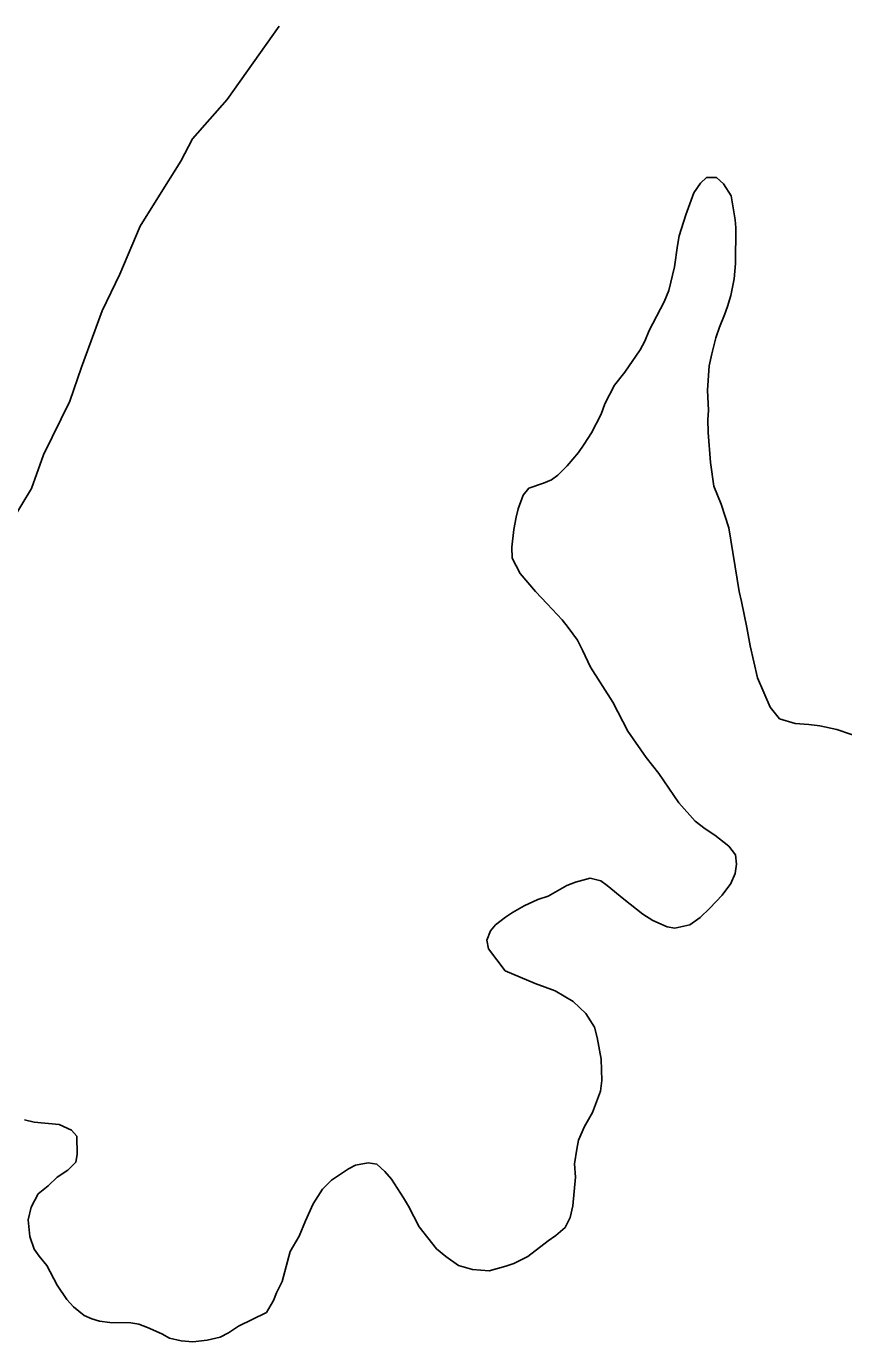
# Model space of a CAD drawing. Extents: x 3245246 to 3283090, y 806824 to 832173.
# Drawn here: x 3270682 to 3270994, y 827283 to 827785 of the extents above; entities that cross this region are included whole.
import ezdxf

# ---------------------------------------------------------------- set-up
doc = ezdxf.new("R2010")
doc.units = 0
doc.layers.add('V-SITE-VEGE', color=7, linetype='Continuous')
doc.layers.add('V-TOPO-SHOR', color=7, linetype='Continuous')

msp = doc.modelspace()

# ---------------------------------------------------------------- linework, layer by layer
at = {"layer": 'V-SITE-VEGE'}
for p, q in [((3270778.22, 827784.94), (3270758.3, 827757)), ((3270758.3, 827757), (3270745.08, 827742)), ((3270745.08, 827742), (3270740.61, 827733.38)), ((3270740.61, 827733.38), (3270731.74, 827719.4)), ((3270939.23, 827725.04), (3270941.46, 827727.2)), ((3270941.46, 827727.2), (3270945.37, 827727.14)), ((3270945.37, 827727.14), (3270948, 827724.76)), ((3270936.67, 827721.31), (3270939.23, 827725.04)), ((3270948, 827724.76), (3270950.91, 827720.18)), ((3270731.74, 827719.4), (3270725.08, 827708.65)), ((3270933.58, 827712.9), (3270936.67, 827721.31)), ((3270950.91, 827720.18), (3270952.51, 827711.07)), ((3270931.12, 827704.95), (3270933.58, 827712.9)), ((3270725.08, 827708.65), (3270717.23, 827690.31)), ((3270952.51, 827711.07), (3270952.77, 827707.93)), ((3270952.77, 827707.93), (3270952.58, 827694.31)), ((3270930.44, 827701.2), (3270931.12, 827704.95)), ((3270929.23, 827693.07), (3270930.44, 827701.2)), ((3270927.07, 827684.02), (3270929.23, 827693.07)), ((3270952.58, 827694.31), (3270952.04, 827688.53)), ((3270717.23, 827690.31), (3270710.53, 827676.3)), ((3270952.04, 827688.53), (3270950.85, 827682.12)), ((3270925.29, 827679.66), (3270927.07, 827684.02)), ((3270950.85, 827682.12), (3270949.54, 827677.91)), ((3270919.65, 827668.77), (3270925.29, 827679.66)), ((3270949.54, 827677.91), (3270948.4, 827674.79)), ((3270710.53, 827676.3), (3270702.63, 827654.72)), ((3270948.4, 827674.79), (3270946.45, 827669.97)), ((3270917.88, 827664.73), (3270919.65, 827668.77)), ((3270946.45, 827669.97), (3270945.14, 827665.91)), ((3270910.35, 827652.77), (3270916.1, 827661.31)), ((3270916.1, 827661.31), (3270917.88, 827664.73)), ((3270945.14, 827665.91), (3270943.49, 827659.83)), ((3270943.49, 827659.83), (3270942.49, 827655.3)), ((3270702.63, 827654.72), (3270698.11, 827641.76)), ((3270906.36, 827647.82), (3270910.35, 827652.77)), ((3270942.49, 827655.3), (3270941.89, 827645.91)), ((3270902.66, 827640.67), (3270906.36, 827647.82)), ((3270698.11, 827641.76), (3270688.06, 827621.29)), ((3270941.89, 827645.91), (3270942.25, 827638.23)), ((3270897.5, 827629.62), (3270901.2, 827636.77)), ((3270901.2, 827636.77), (3270902.66, 827640.67)), ((3270942.25, 827638.23), (3270942.04, 827634.79)), ((3270942.04, 827634.79), (3270942.13, 827629.78)), ((3270894.77, 827625.27), (3270897.5, 827629.62)), ((3270942.13, 827629.78), (3270943.07, 827618.33)), ((3270688.06, 827621.29), (3270683.54, 827608.33)), ((3270890.46, 827619.54), (3270892.54, 827622.17)), ((3270892.54, 827622.17), (3270894.77, 827625.27)), ((3270884.74, 827613.51), (3270888.24, 827617.06)), ((3270888.24, 827617.06), (3270890.46, 827619.54)), ((3270943.07, 827618.33), (3270944.35, 827609.23)), ((3270879.22, 827610.45), (3270882.21, 827611.66)), ((3270882.21, 827611.66), (3270884.74, 827613.51)), ((3270683.54, 827608.33), (3270672.44, 827590.04)), ((3270871.48, 827605.86), (3270873.55, 827608.49)), ((3270873.55, 827608.49), (3270879.22, 827610.45)), ((3270944.35, 827609.23), (3270947.08, 827602.46)), ((3270869.53, 827600.57), (3270871.48, 827605.86)), ((3270947.08, 827602.46), (3270950.08, 827593.33)), ((3270867.85, 827592.76), (3270868.7, 827597.44)), ((3270868.7, 827597.44), (3270869.53, 827600.57)), ((3270867.13, 827586.04), (3270867.85, 827592.76)), ((3270950.08, 827593.33), (3270953.97, 827569.01)), ((3270867.23, 827581.8), (3270867.13, 827586.04)), ((3270870.28, 827575.97), (3270867.23, 827581.8)), ((3270876.13, 827568.99), (3270870.28, 827575.97)), ((3270880.61, 827564.39), (3270876.13, 827568.99)), ((3270953.97, 827569.01), (3270954.85, 827565.23)), ((3270886.32, 827558.21), (3270880.61, 827564.39)), ((3270954.85, 827565.23), (3270956.91, 827555.34)), ((3270888.63, 827555.35), (3270886.32, 827558.21)), ((3270892.16, 827550.45), (3270888.63, 827555.35)), ((3270956.91, 827555.34), (3270958.22, 827548.27)), ((3270894.15, 827546.66), (3270892.16, 827550.45)), ((3270897.19, 827540.2), (3270894.15, 827546.66)), ((3270958.22, 827548.27), (3270961.03, 827536.02)), ((3270905.77, 827526.77), (3270897.19, 827540.2)), ((3270961.03, 827536.02), (3270965.88, 827524.83)), ((3270911.41, 827515.73), (3270905.77, 827526.77)), ((3270965.88, 827524.83), (3270969.42, 827520.4)), ((3270918.48, 827505.6), (3270911.41, 827515.73)), ((3270969.42, 827520.4), (3270975.35, 827518.59)), ((3270975.35, 827518.59), (3270980.67, 827518.2)), ((3270980.67, 827518.2), (3270984.89, 827517.68)), ((3270984.89, 827517.68), (3270991.29, 827516.33)), ((3270991.29, 827516.33), (3271001.73, 827512.74)), ((3270923.24, 827499.58), (3270918.48, 827505.6)), ((3270930.92, 827488.36), (3270923.24, 827499.58)), ((3270937.24, 827481.38), (3270930.92, 827488.36)), ((3270940.96, 827478.35), (3270937.24, 827481.38)), ((3270944.68, 827475.95), (3270940.96, 827478.35)), ((3270950.11, 827471.8), (3270944.68, 827475.95)), ((3270952.57, 827468.48), (3270950.11, 827471.8)), ((3270952.99, 827464.87), (3270952.57, 827468.48)), ((3270950.85, 827457.54), (3270952.46, 827461.28)), ((3270952.46, 827461.28), (3270952.99, 827464.87)), ((3270880.93, 827452.72), (3270888.19, 827456.7)), ((3270888.19, 827456.7), (3270891.5, 827458.06)), ((3270891.5, 827458.06), (3270897, 827459.55)), ((3270897, 827459.55), (3270901.06, 827458.55)), ((3270901.06, 827458.55), (3270903.54, 827456.79)), ((3270903.54, 827456.79), (3270909.89, 827451.54)), ((3270947.5, 827453.05), (3270950.85, 827457.54)), ((3270871.8, 827448.94), (3270877, 827451.37)), ((3270877, 827451.37), (3270880.93, 827452.72)), ((3270909.89, 827451.54), (3270917.17, 827445.8)), ((3270942.73, 827448.1), (3270947.5, 827453.05)), ((3270864.69, 827444.65), (3270867.38, 827446.49)), ((3270867.38, 827446.49), (3270871.8, 827448.94)), ((3270917.17, 827445.8), (3270921.05, 827443.4)), ((3270939.08, 827444.55), (3270942.73, 827448.1)), ((3270858.98, 827439.4), (3270860.89, 827441.73)), ((3270860.89, 827441.73), (3270864.69, 827444.65)), ((3270921.05, 827443.4), (3270926.5, 827440.97)), ((3270926.5, 827440.97), (3270929.47, 827440.46)), ((3270929.47, 827440.46), (3270935.12, 827441.79)), ((3270935.12, 827441.79), (3270939.08, 827444.55)), ((3270857.52, 827435.82), (3270858.98, 827439.4)), ((3270858.25, 827432.52), (3270857.52, 827435.82)), ((3270864.56, 827424.13), (3270858.25, 827432.52)), ((3270876.08, 827419.28), (3270864.56, 827424.13)), ((3270883.72, 827416.51), (3270876.08, 827419.28)), ((3270890.55, 827412.5), (3270883.72, 827416.51)), ((3270895.34, 827407.89), (3270890.55, 827412.5)), ((3270898.72, 827402.67), (3270895.34, 827407.89)), ((3270899.76, 827398.74), (3270898.72, 827402.67)), ((3270901.21, 827390.42), (3270899.76, 827398.74)), ((3270901.56, 827382.27), (3270901.21, 827390.42)), ((3270901.04, 827378.21), (3270901.56, 827382.27)), ((3270897.95, 827370.11), (3270901.04, 827378.21)), ((3270894.9, 827364.67), (3270897.95, 827370.11)), ((3270680.85, 827367.19), (3270684.59, 827366.35)), ((3270684.59, 827366.35), (3270694.13, 827365.44)), ((3270694.13, 827365.44), (3270698.8, 827363.33)), ((3270698.8, 827363.33), (3270700.81, 827360.96)), ((3270700.81, 827360.96), (3270701.02, 827354.06)), ((3270892.63, 827359.53), (3270894.9, 827364.67)), ((3270891.1, 827350.47), (3270891.96, 827356.1)), ((3270891.96, 827356.1), (3270892.63, 827359.53)), ((3270700.51, 827351.1), (3270697.34, 827348.01)), ((3270701.02, 827354.06), (3270700.51, 827351.1)), ((3270804.62, 827348.55), (3270807.3, 827349.92)), ((3270807.3, 827349.92), (3270812.17, 827350.79)), ((3270812.17, 827350.79), (3270815.45, 827350.27)), ((3270815.45, 827350.27), (3270818.54, 827347.57)), ((3270891.49, 827345.3), (3270891.1, 827350.47)), ((3270693.38, 827345.4), (3270689.89, 827342)), ((3270697.34, 827348.01), (3270693.38, 827345.4)), ((3270798.14, 827344.25), (3270804.62, 827348.55)), ((3270818.54, 827347.57), (3270821.16, 827344.56)), ((3270890.4, 827334.35), (3270891.49, 827345.3)), ((3270689.89, 827342), (3270686.09, 827338.92)), ((3270791.12, 827335.11), (3270794.8, 827340.7)), ((3270794.8, 827340.7), (3270798.14, 827344.25)), ((3270821.16, 827344.56), (3270825.76, 827337.45)), ((3270686.09, 827338.92), (3270683.36, 827333.95)), ((3270788.21, 827328.73), (3270791.12, 827335.11)), ((3270825.76, 827337.45), (3270827.6, 827334.29)), ((3270683.36, 827333.95), (3270682.2, 827329.11)), ((3270827.6, 827334.29), (3270831.72, 827326.4)), ((3270887.47, 827326.09), (3270889.4, 827329.98)), ((3270889.4, 827329.98), (3270890.4, 827334.35)), ((3270682.2, 827329.11), (3270682.89, 827322.68)), ((3270785.78, 827322.81), (3270788.21, 827328.73)), ((3270831.72, 827326.4), (3270838.33, 827318.01)), ((3270883.98, 827323.01), (3270887.47, 827326.09)), ((3270682.89, 827322.68), (3270684.54, 827317.8)), ((3270782.41, 827316.91), (3270785.78, 827322.81)), ((3270873.22, 827315.02), (3270880.98, 827321.01)), ((3270880.98, 827321.01), (3270883.98, 827323.01)), ((3270684.54, 827317.8), (3270686.38, 827315.11)), ((3270686.38, 827315.11), (3270689.31, 827311.63)), ((3270779.28, 827305.52), (3270782.41, 827316.91)), ((3270838.33, 827318.01), (3270841.9, 827314.98)), ((3270841.9, 827314.98), (3270846.7, 827311.62)), ((3270867.86, 827312.43), (3270873.22, 827315.02)), ((3270689.31, 827311.63), (3270693.28, 827304.06)), ((3270846.7, 827311.62), (3270852.01, 827310.14)), ((3270852.01, 827310.14), (3270858.42, 827309.58)), ((3270858.42, 827309.58), (3270864.87, 827311.37)), ((3270864.87, 827311.37), (3270867.86, 827312.43)), ((3270777.18, 827301.16), (3270779.28, 827305.52)), ((3270693.28, 827304.06), (3270696.96, 827298.68)), ((3270776.04, 827298.2), (3270777.18, 827301.16)), ((3270696.96, 827298.68), (3270699.58, 827295.82)), ((3270699.58, 827295.82), (3270703.61, 827292.48)), ((3270773.32, 827293.7), (3270776.04, 827298.2)), ((3270703.61, 827292.48), (3270706.56, 827291.18)), ((3270706.56, 827291.18), (3270709.53, 827290.36)), ((3270709.53, 827290.36), (3270713.44, 827289.84)), ((3270713.44, 827289.84), (3270721.42, 827289.72)), ((3270721.42, 827289.72), (3270724.55, 827289.21)), ((3270762.59, 827288.37), (3270773.32, 827293.7)), ((3270724.55, 827289.21), (3270727.82, 827287.91)), ((3270727.82, 827287.91), (3270733.27, 827285.49)), ((3270733.27, 827285.49), (3270736.22, 827283.88)), ((3270755.64, 827284.24), (3270758.8, 827285.92)), ((3270758.8, 827285.92), (3270762.59, 827288.37)), ((3270736.22, 827283.88), (3270740.75, 827282.88)), ((3270740.75, 827282.88), (3270745.13, 827282.5)), ((3270745.13, 827282.5), (3270750.62, 827283.05)), ((3270750.62, 827283.05), (3270755.64, 827284.24))]:
    msp.add_line(p, q, dxfattribs=at)
at = {"layer": 'V-TOPO-SHOR'}
for p, q in [((3270939.23, 827725.04), (3270941.46, 827727.2)), ((3270941.46, 827727.2), (3270945.37, 827727.14)), ((3270945.37, 827727.14), (3270948, 827724.76)), ((3270936.67, 827721.31), (3270939.23, 827725.04)), ((3270948, 827724.76), (3270950.91, 827720.18)), ((3270933.58, 827712.9), (3270936.67, 827721.31)), ((3270950.91, 827720.18), (3270952.51, 827711.07)), ((3270931.12, 827704.95), (3270933.58, 827712.9)), ((3270952.51, 827711.07), (3270952.77, 827707.93)), ((3270952.77, 827707.93), (3270952.58, 827694.31)), ((3270930.44, 827701.2), (3270931.12, 827704.95)), ((3270929.23, 827693.07), (3270930.44, 827701.2)), ((3270927.07, 827684.02), (3270929.23, 827693.07)), ((3270952.58, 827694.31), (3270952.04, 827688.53)), ((3270952.04, 827688.53), (3270950.85, 827682.12)), ((3270925.29, 827679.66), (3270927.07, 827684.02)), ((3270950.85, 827682.12), (3270949.54, 827677.91)), ((3270919.65, 827668.77), (3270925.29, 827679.66)), ((3270949.54, 827677.91), (3270948.4, 827674.79)), ((3270948.4, 827674.79), (3270946.45, 827669.97)), ((3270917.88, 827664.73), (3270919.65, 827668.77)), ((3270946.45, 827669.97), (3270945.14, 827665.91)), ((3270910.35, 827652.77), (3270916.1, 827661.31)), ((3270916.1, 827661.31), (3270917.88, 827664.73)), ((3270945.14, 827665.91), (3270943.49, 827659.83)), ((3270943.49, 827659.83), (3270942.49, 827655.3)), ((3270906.36, 827647.82), (3270910.35, 827652.77)), ((3270942.49, 827655.3), (3270941.89, 827645.91)), ((3270902.66, 827640.67), (3270906.36, 827647.82)), ((3270941.89, 827645.91), (3270942.25, 827638.23)), ((3270897.5, 827629.62), (3270901.2, 827636.77)), ((3270901.2, 827636.77), (3270902.66, 827640.67)), ((3270942.25, 827638.23), (3270942.04, 827634.79)), ((3270942.04, 827634.79), (3270942.13, 827629.78)), ((3270894.77, 827625.27), (3270897.5, 827629.62)), ((3270942.13, 827629.78), (3270943.07, 827618.33)), ((3270890.46, 827619.54), (3270892.54, 827622.17)), ((3270892.54, 827622.17), (3270894.77, 827625.27)), ((3270884.74, 827613.51), (3270888.24, 827617.06)), ((3270888.24, 827617.06), (3270890.46, 827619.54)), ((3270943.07, 827618.33), (3270944.35, 827609.23)), ((3270879.22, 827610.45), (3270882.21, 827611.66)), ((3270882.21, 827611.66), (3270884.74, 827613.51)), ((3270871.48, 827605.86), (3270873.55, 827608.49)), ((3270873.55, 827608.49), (3270879.22, 827610.45)), ((3270944.35, 827609.23), (3270947.08, 827602.46)), ((3270869.53, 827600.57), (3270871.48, 827605.86)), ((3270947.08, 827602.46), (3270950.08, 827593.33)), ((3270867.85, 827592.76), (3270868.7, 827597.44)), ((3270868.7, 827597.44), (3270869.53, 827600.57)), ((3270867.13, 827586.04), (3270867.85, 827592.76)), ((3270950.08, 827593.33), (3270953.97, 827569.01)), ((3270867.23, 827581.8), (3270867.13, 827586.04)), ((3270870.28, 827575.97), (3270867.23, 827581.8)), ((3270876.13, 827568.99), (3270870.28, 827575.97)), ((3270880.61, 827564.39), (3270876.13, 827568.99)), ((3270953.97, 827569.01), (3270954.85, 827565.23)), ((3270886.32, 827558.21), (3270880.61, 827564.39)), ((3270954.85, 827565.23), (3270956.91, 827555.34)), ((3270888.63, 827555.35), (3270886.32, 827558.21)), ((3270892.16, 827550.45), (3270888.63, 827555.35)), ((3270956.91, 827555.34), (3270958.22, 827548.27)), ((3270894.15, 827546.66), (3270892.16, 827550.45)), ((3270897.19, 827540.2), (3270894.15, 827546.66)), ((3270958.22, 827548.27), (3270961.03, 827536.02)), ((3270905.77, 827526.77), (3270897.19, 827540.2)), ((3270961.03, 827536.02), (3270965.88, 827524.83)), ((3270911.41, 827515.73), (3270905.77, 827526.77)), ((3270965.88, 827524.83), (3270969.42, 827520.4)), ((3270918.48, 827505.6), (3270911.41, 827515.73)), ((3270969.42, 827520.4), (3270975.35, 827518.59)), ((3270975.35, 827518.59), (3270980.67, 827518.2)), ((3270980.67, 827518.2), (3270984.89, 827517.68)), ((3270984.89, 827517.68), (3270991.29, 827516.33)), ((3270991.29, 827516.33), (3271001.73, 827512.74)), ((3270923.24, 827499.58), (3270918.48, 827505.6)), ((3270930.92, 827488.36), (3270923.24, 827499.58)), ((3270937.24, 827481.38), (3270930.92, 827488.36)), ((3270940.96, 827478.35), (3270937.24, 827481.38)), ((3270944.68, 827475.95), (3270940.96, 827478.35)), ((3270950.11, 827471.8), (3270944.68, 827475.95)), ((3270952.57, 827468.48), (3270950.11, 827471.8)), ((3270952.99, 827464.87), (3270952.57, 827468.48)), ((3270950.85, 827457.54), (3270952.46, 827461.28)), ((3270952.46, 827461.28), (3270952.99, 827464.87)), ((3270880.93, 827452.72), (3270888.19, 827456.7)), ((3270888.19, 827456.7), (3270891.5, 827458.06)), ((3270891.5, 827458.06), (3270897, 827459.55)), ((3270897, 827459.55), (3270901.06, 827458.55)), ((3270901.06, 827458.55), (3270903.54, 827456.79)), ((3270903.54, 827456.79), (3270909.89, 827451.54)), ((3270947.5, 827453.05), (3270950.85, 827457.54)), ((3270871.8, 827448.94), (3270877, 827451.37)), ((3270877, 827451.37), (3270880.93, 827452.72)), ((3270909.89, 827451.54), (3270917.17, 827445.8)), ((3270942.73, 827448.1), (3270947.5, 827453.05)), ((3270864.69, 827444.65), (3270867.38, 827446.49)), ((3270867.38, 827446.49), (3270871.8, 827448.94)), ((3270917.17, 827445.8), (3270921.05, 827443.4)), ((3270939.08, 827444.55), (3270942.73, 827448.1)), ((3270858.98, 827439.4), (3270860.89, 827441.73)), ((3270860.89, 827441.73), (3270864.69, 827444.65)), ((3270921.05, 827443.4), (3270926.5, 827440.97)), ((3270926.5, 827440.97), (3270929.47, 827440.46)), ((3270929.47, 827440.46), (3270935.12, 827441.79)), ((3270935.12, 827441.79), (3270939.08, 827444.55)), ((3270857.52, 827435.82), (3270858.98, 827439.4)), ((3270858.25, 827432.52), (3270857.52, 827435.82)), ((3270864.56, 827424.13), (3270858.25, 827432.52)), ((3270876.08, 827419.28), (3270864.56, 827424.13)), ((3270883.72, 827416.51), (3270876.08, 827419.28)), ((3270890.55, 827412.5), (3270883.72, 827416.51)), ((3270895.34, 827407.89), (3270890.55, 827412.5)), ((3270898.72, 827402.67), (3270895.34, 827407.89)), ((3270899.76, 827398.74), (3270898.72, 827402.67)), ((3270901.21, 827390.42), (3270899.76, 827398.74)), ((3270901.56, 827382.27), (3270901.21, 827390.42)), ((3270901.04, 827378.21), (3270901.56, 827382.27)), ((3270897.95, 827370.11), (3270901.04, 827378.21)), ((3270894.9, 827364.67), (3270897.95, 827370.11)), ((3270680.85, 827367.19), (3270684.59, 827366.35)), ((3270684.59, 827366.35), (3270694.13, 827365.44)), ((3270694.13, 827365.44), (3270698.8, 827363.33)), ((3270698.8, 827363.33), (3270700.81, 827360.96)), ((3270700.81, 827360.96), (3270701.02, 827354.06)), ((3270892.63, 827359.53), (3270894.9, 827364.67)), ((3270891.1, 827350.47), (3270891.96, 827356.1)), ((3270891.96, 827356.1), (3270892.63, 827359.53)), ((3270700.51, 827351.1), (3270697.34, 827348.01)), ((3270701.02, 827354.06), (3270700.51, 827351.1)), ((3270804.62, 827348.55), (3270807.3, 827349.92)), ((3270807.3, 827349.92), (3270812.17, 827350.79)), ((3270812.17, 827350.79), (3270815.45, 827350.27)), ((3270815.45, 827350.27), (3270818.54, 827347.57)), ((3270891.49, 827345.3), (3270891.1, 827350.47)), ((3270693.38, 827345.4), (3270689.89, 827342)), ((3270697.34, 827348.01), (3270693.38, 827345.4)), ((3270798.14, 827344.25), (3270804.62, 827348.55)), ((3270818.54, 827347.57), (3270821.16, 827344.56)), ((3270890.4, 827334.35), (3270891.49, 827345.3)), ((3270689.89, 827342), (3270686.09, 827338.92)), ((3270791.12, 827335.11), (3270794.8, 827340.7)), ((3270794.8, 827340.7), (3270798.14, 827344.25)), ((3270821.16, 827344.56), (3270825.76, 827337.45)), ((3270686.09, 827338.92), (3270683.36, 827333.95)), ((3270788.21, 827328.73), (3270791.12, 827335.11)), ((3270825.76, 827337.45), (3270827.6, 827334.29)), ((3270683.36, 827333.95), (3270682.2, 827329.11)), ((3270827.6, 827334.29), (3270831.72, 827326.4)), ((3270887.47, 827326.09), (3270889.4, 827329.98)), ((3270889.4, 827329.98), (3270890.4, 827334.35)), ((3270682.2, 827329.11), (3270682.89, 827322.68)), ((3270785.78, 827322.81), (3270788.21, 827328.73)), ((3270831.72, 827326.4), (3270838.33, 827318.01)), ((3270883.98, 827323.01), (3270887.47, 827326.09)), ((3270682.89, 827322.68), (3270684.54, 827317.8)), ((3270782.41, 827316.91), (3270785.78, 827322.81)), ((3270873.22, 827315.02), (3270880.98, 827321.01)), ((3270880.98, 827321.01), (3270883.98, 827323.01)), ((3270684.54, 827317.8), (3270686.38, 827315.11)), ((3270686.38, 827315.11), (3270689.31, 827311.63)), ((3270779.28, 827305.52), (3270782.41, 827316.91)), ((3270838.33, 827318.01), (3270841.9, 827314.98)), ((3270841.9, 827314.98), (3270846.7, 827311.62)), ((3270867.86, 827312.43), (3270873.22, 827315.02)), ((3270689.31, 827311.63), (3270693.28, 827304.06)), ((3270846.7, 827311.62), (3270852.01, 827310.14)), ((3270852.01, 827310.14), (3270858.42, 827309.58)), ((3270858.42, 827309.58), (3270864.87, 827311.37)), ((3270864.87, 827311.37), (3270867.86, 827312.43)), ((3270777.18, 827301.16), (3270779.28, 827305.52)), ((3270693.28, 827304.06), (3270696.96, 827298.68)), ((3270776.04, 827298.2), (3270777.18, 827301.16)), ((3270696.96, 827298.68), (3270699.58, 827295.82)), ((3270699.58, 827295.82), (3270703.61, 827292.48)), ((3270773.32, 827293.7), (3270776.04, 827298.2)), ((3270703.61, 827292.48), (3270706.56, 827291.18)), ((3270706.56, 827291.18), (3270709.53, 827290.36)), ((3270709.53, 827290.36), (3270713.44, 827289.84)), ((3270713.44, 827289.84), (3270721.42, 827289.72)), ((3270721.42, 827289.72), (3270724.55, 827289.21)), ((3270762.59, 827288.37), (3270773.32, 827293.7)), ((3270724.55, 827289.21), (3270727.82, 827287.91)), ((3270727.82, 827287.91), (3270733.27, 827285.49)), ((3270733.27, 827285.49), (3270736.22, 827283.88)), ((3270755.64, 827284.24), (3270758.8, 827285.92)), ((3270758.8, 827285.92), (3270762.59, 827288.37)), ((3270736.22, 827283.88), (3270740.75, 827282.88)), ((3270740.75, 827282.88), (3270745.13, 827282.5)), ((3270745.13, 827282.5), (3270750.62, 827283.05)), ((3270750.62, 827283.05), (3270755.64, 827284.24))]:
    msp.add_line(p, q, dxfattribs=at)

doc.saveas('drawing.dxf')
